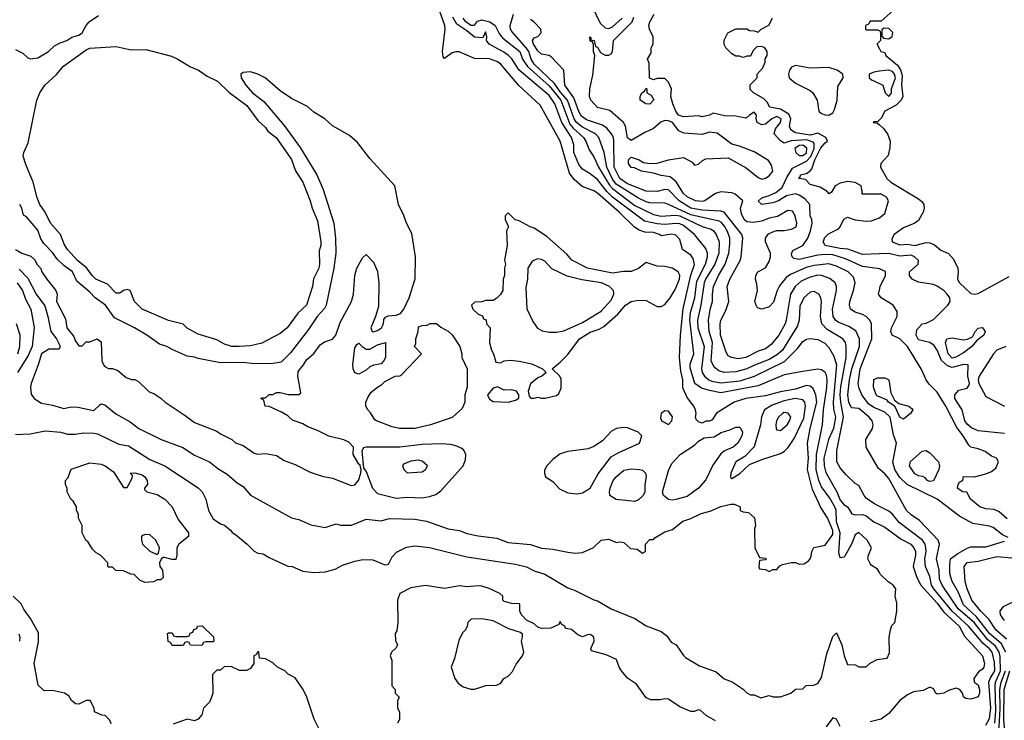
# Model space of a CAD drawing. Header units: inches. Extents: x 1793389 to 1900389, y 320802 to 470796.
# Tile 505 of 656: x 1865393 to 1870670, y 392845 to 396601. Entities that reach past the tile are written whole.
import ezdxf

# ---------------------------------------------------------------- set-up
doc = ezdxf.new("R2010")
doc.units = ezdxf.units.IN
doc.header["$MEASUREMENT"] = 0
doc.layers.add('B8369', color=7, linetype='Continuous')
doc.layers.add('B8379', color=7, linetype='Continuous')

msp = doc.modelspace()

# ---------------------------------------------------------------- linework, layer by layer
at = {"layer": 'B8369', "color": 2}
for points, elevation in [([(1868432.5, 396732.5), (1868503.2, 396583.2), (1868530, 396557.1), (1868550, 396554.4), (1868570, 396563.1), (1868622.4, 396610)], 222), ([(1865370, 396442), (1865410, 396422), (1865436.9, 396396.9), (1865451.1, 396391.1), (1865490, 396396), (1865548, 396430), (1865579, 396461), (1865610, 396478), (1865646, 396490), (1865673.2, 396506.8), (1865710, 396518), (1865728, 396530), (1865749.2, 396570), (1865765.2, 396590), (1865816, 396624)], 242), ([(1865390, 395263.8), (1865436.2, 395216.2), (1865482.4, 395130), (1865527.2, 395067.2), (1865544.6, 395010), (1865559.5, 394930), (1865590.4, 394890), (1865610, 394851.3), (1865604.7, 394835.3), (1865550, 394835.1), (1865510.3, 394809.7), (1865492.7, 394750), (1865454, 394650), (1865450.9, 394630.9), (1865454.4, 394594.4), (1865471.3, 394570), (1865510, 394544.7), (1865570, 394534.8), (1865630, 394517.3), (1865670, 394524.9), (1865704, 394524), (1865790, 394506.8), (1865822.7, 394537.3), (1865830, 394541), (1865850, 394537.3), (1865908.5, 394488.5), (1865984.7, 394444.7), (1866031, 394410), (1866151.3, 394350), (1866267.5, 394307.5), (1866330, 394266.8), (1866410, 394230.7), (1866455.2, 394195.2), (1866505.2, 394165.2), (1866558, 394118), (1866590, 394098), (1866630, 394051.3), (1866850, 393931.3), (1866890, 393922), (1866952.7, 393892.7), (1867030, 393878), (1867090, 393898), (1867111.6, 393891.6), (1867171.6, 393891.6), (1867250, 393922.8), (1867330, 393914.8), (1867373.6, 393926.4), (1867510, 393924), (1867573.2, 393913.2), (1867690, 393870.8), (1867750, 393862.8), (1867790, 393846.8), (1867850, 393834), (1867950, 393820.7), (1868010, 393798.8), (1868130, 393786.8), (1868190, 393767.3), (1868250, 393762.8), (1868330, 393746), (1868370, 393741), (1868410, 393744.7), (1868468.9, 393771.1), (1868509.3, 393810.7), (1868550, 393816), (1868590, 393798), (1868610, 393802), (1868630, 393798), (1868666.4, 393766.4), (1868702, 393762), (1868730, 393742), (1868746, 393750), (1868746, 393790), (1868770, 393814), (1868790, 393814), (1868796.4, 393823.6), (1868850, 393854.8), (1868892.1, 393867.9), (1868947.2, 393912.8), (1868990, 393927.3), (1869045.4, 393954.6), (1869093.6, 393966.4), (1869150, 393990.8), (1869203.6, 394003.6), (1869223.6, 394003.6), (1869254, 393990), (1869254, 393970), (1869270, 393962), (1869299.6, 393959.6), (1869330.8, 393930.8), (1869336, 393890), (1869331.3, 393870), (1869332, 393770), (1869358, 393718), (1869390, 393714), (1869394, 393710), (1869390, 393706), (1869358, 393702), (1869354, 393670), (1869358, 393658), (1869390, 393654), (1869410, 393642), (1869430, 393654), (1869450, 393654), (1869467.3, 393672.7), (1869480.4, 393679.6), (1869528.9, 393691.1), (1869551.1, 393691.1), (1869570, 393682), (1869596.4, 393683.6), (1869620.4, 393699.6), (1869628.9, 393711.1), (1869635.3, 393724.7), (1869638, 393750), (1869649.3, 393770.7), (1869710, 393784.7), (1869750, 393841), (1869750, 393862), (1869722.7, 393930), (1869686.7, 393986.7), (1869642.3, 394082.3), (1869615.6, 394190), (1869620.4, 394250), (1869615.1, 394330), (1869629.6, 394409.6), (1869665.7, 394550), (1869659.7, 394590), (1869644.4, 394624.4), (1869630, 394636.2), (1869610, 394639.6), (1869550, 394621.1), (1869470, 394606.6), (1869390, 394584), (1869284.7, 394570), (1869222.8, 394550), (1869127.5, 394492.5), (1869103.6, 394456.4), (1869090, 394448), (1869070, 394448), (1869050, 394438), (1869030, 394446), (1869018, 394458), (1869015.3, 394470), (1869019, 394490), (1869014, 394510), (1869005.2, 394530), (1868970, 394575.3), (1868946.8, 394626.8), (1868946.6, 394670), (1868936.1, 394716.1), (1868929.6, 394790), (1868933.6, 394910), (1868948.4, 395051.6), (1868988.9, 395231.1), (1869009.6, 395289.6), (1869001.7, 395321.7), (1868990, 395339.3), (1868945.2, 395370), (1868930, 395422), (1868910, 395446), (1868888.6, 395451.4), (1868830, 395442), (1868822, 395450), (1868790, 395460.5), (1868743, 395463), (1868712.3, 395472.3), (1868688.3, 395488.3), (1868605.6, 395570), (1868490, 395671.6), (1868470, 395684.5), (1868407.3, 395707.3), (1868364.2, 395744.2), (1868339.1, 395779.1), (1868289.5, 395950), (1868182.3, 396142.3), (1868068.5, 396248.5), (1867970, 396364.5), (1867950, 396377.6), (1867910, 396391.6), (1867830, 396394), (1867749.2, 396429.2), (1867730, 396429.3), (1867710, 396422.7), (1867670, 396394), (1867662.5, 396402.5), (1867659.6, 396430), (1867673.5, 396550), (1867672.3, 396570), (1867643, 396650)], 238), ([(1870000, 393638.4), (1869990, 393655.3), (1869956.4, 393676.4), (1869950, 393686), (1869939, 393710), (1869942, 393730), (1869958, 393770), (1869934, 393810), (1869890, 393852.7), (1869870, 393839), (1869850.6, 393790), (1869814.9, 393725.1), (1869810, 393719), (1869790, 393715.3), (1869782.9, 393742.9), (1869789.8, 393850), (1869769.8, 393910), (1869767.9, 393970), (1869761.4, 393990), (1869735.3, 394035.3), (1869690, 394097), (1869675.6, 394130), (1869660.9, 394190), (1869662.4, 394270), (1869695.8, 394430), (1869699.8, 394510), (1869719.2, 394630), (1869721.1, 394670), (1869716, 394696), (1869709.7, 394709.7), (1869690, 394724.5), (1869670, 394727), (1869590, 394716), (1869490, 394697), (1869350, 394638.3), (1869150, 394600.5), (1869090, 394612.4), (1869046.6, 394626.6), (1869011, 394651), (1868985.9, 394734.1), (1868985.7, 394754.3), (1869005.4, 394810), (1868983.5, 394990), (1868988.2, 395031.8), (1869010.7, 395109.3), (1869021, 395199), (1869068.3, 395290), (1869079.7, 395330), (1869078.7, 395350), (1869070, 395374), (1869009.6, 395450), (1868950, 395498.5), (1868930, 395507.1), (1868910, 395508.5), (1868850, 395503.8), (1868810, 395506.8), (1868740.7, 395520.7), (1868569.8, 395650), (1868539.9, 395679.9), (1868490, 395744.2), (1868450, 395775.6), (1868410, 395799.5), (1868390, 395825.2), (1868363.6, 395890), (1868363, 395930), (1868351.1, 395970), (1868298, 396050), (1868261.1, 396150), (1868230, 396195.6), (1868069.6, 396330), (1868030.8, 396390.8), (1868011.8, 396410), (1867987.7, 396427.7), (1867909, 396470), (1867894, 396490), (1867897.2, 396510), (1867890, 396535.3), (1867876, 396504), (1867830, 396507.6), (1867790, 396542.3), (1867736.6, 396576.6), (1867714.5, 396614.5)], 234), ([(1870000, 393991.4), (1869970, 394006.6), (1869930, 394036), (1869918, 394050), (1869890, 394104), (1869870, 394114), (1869821.5, 394161.5), (1869790, 394199), (1869772.3, 394230), (1869771.8, 394291.8), (1869808, 394470), (1869792.7, 394550), (1869789.8, 394590.2), (1869793.3, 394633.3), (1869822.3, 394790), (1869821.6, 394850), (1869818.4, 394870), (1869803.7, 394890), (1869721.1, 394941.1), (1869691.8, 394970), (1869684.2, 395010), (1869689.6, 395090), (1869687, 395110), (1869676, 395130), (1869650, 395143.7), (1869630, 395140.9), (1869595.5, 395110), (1869573.8, 395066.2), (1869570.4, 394990), (1869560.5, 394959.5), (1869480.3, 394830), (1869454.5, 394805.5), (1869410, 394779.7), (1869330.2, 394749.8), (1869290, 394729.7), (1869230, 394713.3), (1869168, 394710), (1869139.3, 394719.3), (1869115.8, 394735.8), (1869098.9, 394770), (1869105.1, 394870), (1869088.4, 394930), (1869084.7, 394990), (1869092.9, 395047.1), (1869106, 395090), (1869105.1, 395130), (1869111.3, 395170), (1869137.4, 395230), (1869174, 395290), (1869192.6, 395350), (1869198.9, 395398.9), (1869198, 395430), (1869186.3, 395466.3), (1869170, 395494), (1869154, 395514), (1869141.1, 395521.1), (1868990, 395555.3), (1868870, 395611.3), (1868850, 395616.9), (1868770, 395619.8), (1868750, 395624.8), (1868710, 395643.5), (1868590, 395718.8), (1868570, 395746.3), (1868538.8, 395810), (1868525.4, 395890), (1868496.2, 395970), (1868478, 395990), (1868410, 396024.2), (1868377.3, 396050), (1868364.4, 396070), (1868328.9, 396170), (1868290, 396214.5), (1868259, 396259), (1868150, 396362), (1868134.5, 396390), (1868122.2, 396430), (1868110, 396448.3), (1868030, 396537.2), (1868023.6, 396550), (1868021.6, 396570), (1868039.3, 396630)], 226), ([(1870000, 394510), (1869970, 394522.6), (1869942.3, 394542.3), (1869905.6, 394590), (1869890, 394628.7), (1869886.9, 394650), (1869896.4, 394730), (1869958.9, 394890), (1869957, 394970), (1869949.3, 394990), (1869929.6, 395009.6), (1869910, 395020.9), (1869870, 395032.7), (1869845.2, 395050), (1869839.3, 395070), (1869840.9, 395090), (1869862, 395150), (1869869.5, 395190), (1869861, 395221), (1869832.3, 395250), (1869770, 395280.5), (1869730, 395291.5), (1869650, 395284), (1869608.2, 395271.8), (1869524.4, 395235.6), (1869500.8, 395219.2), (1869465.5, 395174.5), (1869453, 395150), (1869432.8, 395087.2), (1869410, 395062), (1869370, 395048.7), (1869350, 395055.3), (1869342.7, 395062.7), (1869332.7, 395090), (1869347, 395150), (1869344.1, 395184.1), (1869336, 395210), (1869337.2, 395230), (1869348.7, 395250), (1869390, 395271), (1869410, 395304.7), (1869416, 395330), (1869417.2, 395350), (1869389, 395410), (1869389.2, 395430.8), (1869406, 395454), (1869430, 395464.7), (1869449.1, 395470.9), (1869490, 395471), (1869530, 395478.8), (1869554, 395490), (1869557.2, 395510), (1869549.2, 395550), (1869534.5, 395574.5), (1869510, 395578), (1869453.4, 395546.6), (1869410, 395537.2), (1869370, 395521.2), (1869325.8, 395514.2), (1869290, 395518.4), (1869275.1, 395530), (1869261.2, 395561.2), (1869256, 395590), (1869268, 395630), (1869226.6, 395666.6), (1869210, 395672.3), (1869150, 395678.7), (1869122.8, 395670), (1869064.7, 395630), (1869050, 395626.6), (1869015.3, 395630), (1868970, 395651.8), (1868950, 395669.6), (1868911.1, 395731.1), (1868878.9, 395758.9), (1868830, 395765.1), (1868790, 395778), (1868726, 395790), (1868687.3, 395807.3), (1868670, 395808), (1868655.3, 395830), (1868655.3, 395850), (1868670, 395864.7), (1868712, 395850), (1868735.3, 395835.3), (1868770.5, 395830.5), (1868810, 395832.4), (1868870, 395850.4), (1868950, 395861.6), (1868997.3, 395837.3), (1869010, 395821), (1869030, 395826), (1869052.9, 395847.1), (1869070, 395856), (1869190, 395861), (1869286.6, 395806.6), (1869350, 395756), (1869370, 395746.8), (1869390, 395750.8), (1869410, 395764), (1869429.2, 395790), (1869421.5, 395821.5), (1869406.6, 395846.6), (1869330, 395893.2), (1869250, 395924), (1869210, 395934), (1869130, 395992.3), (1869090, 395998), (1869050, 395986), (1868953.1, 395993.1), (1868924.9, 396004.9), (1868891.2, 396050), (1868870, 396058.7), (1868850, 396060.4), (1868828.2, 396051.8), (1868790, 396018.4), (1868742.8, 395997.2), (1868670, 395954), (1868650, 395968.7), (1868639, 396030), (1868629, 396050), (1868554.8, 396114.8), (1868488.7, 396130), (1868454, 396170), (1868446.6, 396190), (1868449.4, 396230), (1868464.7, 396304.7), (1868475.3, 396410), (1868469, 396430), (1868468, 396468), (1868462, 396482), (1868450, 396486), (1868448, 396510), (1868454, 396506), (1868454, 396494), (1868472, 396490), (1868478, 396458), (1868490, 396454), (1868505.4, 396425.4), (1868530, 396411.3), (1868550, 396411.3), (1868562, 396418), (1868569.2, 396430.8), (1868575.6, 396490), (1868675.6, 396590), (1868684.8, 396615.2)], 218), ([(1870000, 395264.7), (1869910, 395278), (1869818.9, 395318.9), (1869750, 395339.8), (1869710, 395342.8), (1869670, 395338.2), (1869570, 395314.7), (1869541.3, 395321.3), (1869532.7, 395330), (1869530, 395346), (1869535.5, 395364.5), (1869590, 395390.7), (1869616.9, 395430), (1869630.9, 395469.1), (1869640.5, 395510), (1869638.4, 395530), (1869629.6, 395550.4), (1869627, 395610), (1869600.5, 395640.5), (1869570, 395660.7), (1869550, 395667.6), (1869503.1, 395656.9), (1869458.8, 395630), (1869430, 395619.5), (1869370, 395609.6), (1869350, 395629), (1869370, 395646.8), (1869410, 395658), (1869445.1, 395674.9), (1869478.5, 395701.5), (1869504, 395756), (1869535.3, 395804.7), (1869610, 395842.4), (1869632.1, 395867.9), (1869649.8, 395910), (1869650, 395937), (1869644.8, 395944.8), (1869610, 395957.2), (1869528, 395952), (1869490, 395939.5), (1869470, 395952), (1869437, 395990), (1869444, 396016), (1869471.1, 396050), (1869474.3, 396070), (1869450, 396082), (1869423.8, 396070), (1869390, 396040.9), (1869370, 396038), (1869345.2, 396050), (1869339.5, 396070), (1869342, 396090), (1869330, 396106), (1869304, 396090), (1869287.1, 396072.9), (1869230, 396084.5), (1869170, 396085.1), (1869110, 396099.5), (1869089.3, 396089.3), (1869050, 396081.2), (1869030, 396085.2), (1868950, 396081.2), (1868924, 396090), (1868909.2, 396110), (1868894, 396150), (1868882, 396190), (1868886, 396230), (1868870, 396266), (1868850, 396286), (1868810, 396286), (1868790, 396278), (1868768, 396288), (1868767.3, 396367.3), (1868758, 396390), (1868776.4, 396423.6), (1868778, 396450), (1868788, 396470), (1868788.7, 396510), (1868769, 396550), (1868765.2, 396570), (1868769.3, 396590), (1868793.2, 396630)], 214), ([(1867767.1, 396610), (1867777, 396597), (1867810, 396572), (1867830, 396571.5), (1867846.8, 396593.2), (1867870, 396600.6), (1867913.3, 396590), (1867941.1, 396570), (1867964.4, 396524.4), (1867982.2, 396502.2), (1868073, 396430), (1868087.3, 396390), (1868114.2, 396350), (1868230, 396246.8), (1868292.5, 396170), (1868342, 396042), (1868359.6, 396019.6), (1868415.1, 395970), (1868427.8, 395950), (1868444.2, 395904.2), (1868470, 395865.2), (1868494.8, 395810), (1868554.3, 395714.3), (1868570, 395696.1), (1868690, 395604.8), (1868790, 395556.3), (1868830, 395548.4), (1868907.1, 395552.9), (1868930, 395548.9), (1869050, 395492.8), (1869098.2, 395478.2), (1869112, 395470), (1869125.6, 395450), (1869141.3, 395410), (1869139.1, 395350), (1869118.5, 395290), (1869068.6, 395210), (1869061.5, 395190), (1869044.2, 395070), (1869024.8, 394990), (1869026.4, 394950), (1869060.4, 394850), (1869046.3, 394730), (1869049.7, 394710), (1869062.9, 394690), (1869086.6, 394670), (1869102.8, 394662.8), (1869150, 394654.8), (1869254.6, 394665.4), (1869330.8, 394690), (1869491.1, 394768.9), (1869561.7, 394838.3), (1869590, 394876), (1869610, 394889.3), (1869630, 394892.3), (1869670, 394886), (1869707.2, 394867.2), (1869730, 394844), (1869756.9, 394796.9), (1869769.7, 394750), (1869751.8, 394550), (1869753.4, 394513.4), (1869764.2, 394470), (1869753.5, 394410), (1869727.4, 394350), (1869702.3, 394250), (1869703.5, 394210), (1869713.9, 394173.9), (1869771.3, 394070), (1869790, 394026), (1869810, 394002.7), (1869829, 393990), (1869852.5, 393952.5), (1869870, 393946.6), (1869910, 393947.6), (1869930, 393940.7), (1869970, 393909.5), (1870000, 393895.1)], 230), ([(1870000, 394191.2), (1869995.1, 394195.1), (1869929.6, 394310), (1869927.3, 394350), (1869963.7, 394410), (1869967, 394430), (1869960.7, 394450), (1869945.1, 394470), (1869890, 394516.9), (1869850, 394519.5), (1869836.3, 394550), (1869831.1, 394590), (1869839.2, 394670), (1869852.8, 394730), (1869894.3, 394850), (1869893.3, 394890), (1869873.9, 394933.9), (1869836.4, 394956.4), (1869778.9, 394978.9), (1869764.5, 394990), (1869751.8, 395010), (1869748.2, 395050), (1869769.6, 395150), (1869769.5, 395170), (1869762.7, 395190), (1869734, 395214), (1869690, 395229.6), (1869671.1, 395231.1), (1869630, 395221.3), (1869581, 395199), (1869548.2, 395170), (1869524.4, 395130), (1869501.3, 394990), (1869494.4, 394970), (1869461.6, 394910), (1869420.6, 394859.4), (1869390, 394836.2), (1869350, 394823.6), (1869284.7, 394790), (1869243.3, 394783.3), (1869208, 394790), (1869190, 394799), (1869178.9, 394818.9), (1869148.2, 394910), (1869146.3, 394970), (1869150, 394991), (1869178, 395042), (1869192.7, 395090), (1869184.5, 395170), (1869199.5, 395210), (1869254.5, 395310), (1869259.5, 395330), (1869267.6, 395430), (1869263.6, 395450), (1869168.6, 395568.6), (1869150, 395575.1), (1869050, 395579.3), (1868990, 395590.8), (1868926.6, 395630), (1868870, 395689.4), (1868850, 395691.6), (1868810, 395679.7), (1868750, 395682), (1868650, 395722), (1868610, 395749.7), (1868578.5, 395810), (1868578, 395950), (1868574.7, 395970), (1868564.7, 395990), (1868539.8, 396019.8), (1868516.1, 396036.1), (1868430, 396064.4), (1868403.7, 396083.7), (1868389.1, 396109.1), (1868362.2, 396182.2), (1868314, 396250), (1868309, 396330), (1868242, 396402), (1868230, 396409), (1868190, 396417.2), (1868170, 396435.1), (1868147.3, 396470), (1868141.2, 396490), (1868150, 396504.7), (1868170, 396512), (1868188, 396530), (1868186, 396550), (1868149.1, 396589.1), (1868130, 396602)], 222), ([(1870000, 395665.3), (1869906, 395666), (1869908.9, 395671.1), (1869902.9, 395710), (1869870, 395728.2), (1869830, 395733.5), (1869790, 395724.2), (1869762.8, 395710), (1869743.6, 395676.4), (1869731.6, 395668.4), (1869720.2, 395680.2), (1869682.9, 395702.9), (1869630, 395718), (1869604.1, 395744.1), (1869569, 395750), (1869578, 395762), (1869578, 395770), (1869610, 395776.3), (1869629.7, 395790.3), (1869637.6, 395802.4), (1869653.7, 395850), (1869686.5, 395913.5), (1869710, 395941.6), (1869722.7, 395950), (1869713.2, 395970), (1869670, 395993.5), (1869630, 395981.8), (1869550, 395995.1), (1869526, 396010), (1869517.6, 396030), (1869526, 396070), (1869514.9, 396094.9), (1869470, 396121.7), (1869412.3, 396132.3), (1869398.3, 396158.3), (1869378.6, 396178.6), (1869326, 396210), (1869307.3, 396227.3), (1869307.3, 396252.7), (1869346, 396290), (1869346, 396310), (1869376.4, 396343.6), (1869387.3, 396372.7), (1869388.4, 396391.6), (1869398, 396410), (1869398, 396430), (1869386, 396450), (1869370, 396458), (1869343.6, 396456.4), (1869323.6, 396436.4), (1869310, 396406), (1869290, 396406), (1869270, 396398), (1869250, 396406), (1869230, 396406), (1869210, 396418), (1869178, 396450), (1869169.1, 396469.1), (1869168.9, 396491.1), (1869188, 396530), (1869230, 396552), (1869290, 396552), (1869303.6, 396543.6), (1869330, 396542), (1869350, 396534), (1869366, 396550), (1869408.4, 396571.6), (1869428, 396610)], 210), ([(1870000, 396594), (1869950, 396594), (1869942, 396578), (1869926, 396570), (1869926, 396550), (1869930, 396546), (1869990, 396546), (1870000, 396542.7)], 206), ([(1870000, 396483.7), (1869988.4, 396471.6), (1869988.4, 396468.4), (1870000, 396445.7)], 206), ([(1865371.3, 395370), (1865404.7, 395350), (1865453.4, 395333.4), (1865473.7, 395313.7), (1865486, 395290), (1865506.8, 395266.8), (1865511.3, 395250), (1865538, 395210), (1865586.8, 395150), (1865594.8, 395130), (1865590.7, 395090), (1865638, 394998), (1865646, 394950), (1865682.8, 394902.8), (1865690, 394882), (1865710, 394852), (1865727.3, 394852.7), (1865750, 394874), (1865770, 394874), (1865808.9, 394891.1), (1865830, 394874), (1865832.7, 394772.7), (1865842, 394750), (1865850, 394742), (1865870, 394732), (1865890, 394732), (1865919.6, 394719.6), (1865963.6, 394683.6), (1865992.7, 394672.7), (1866010, 394672), (1866030, 394662), (1866086.4, 394606.4), (1866115.3, 394595.3), (1866152, 394570), (1866172, 394550), (1866279.8, 394479.8), (1866330, 394441), (1866450, 394396), (1866470, 394381), (1866530.9, 394350.9), (1866550, 394332), (1866590, 394318), (1866650, 394278), (1866670, 394271.3), (1866710, 394276), (1866770, 394264.7), (1866810, 394238), (1866870, 394216), (1866950, 394176), (1867014.4, 394154.4), (1867070, 394142.8), (1867170, 394104), (1867190, 394106.8), (1867209.4, 394130), (1867222, 394170), (1867222.7, 394190), (1867216.5, 394216.5), (1867210, 394219), (1867180.7, 394270), (1867181.2, 394310), (1867157, 394337), (1867130, 394349.2), (1867049.3, 394369.3), (1866990, 394399), (1866938, 394418), (1866910, 394435.3), (1866854.6, 394454.6), (1866830, 394478), (1866796.4, 394496.4), (1866730, 394528), (1866708, 394530), (1866702, 394562), (1866686, 394570), (1866690, 394574), (1866710, 394574), (1866730, 394592), (1866750, 394592), (1866770, 394602), (1866790, 394602), (1866831.1, 394591.1), (1866888.7, 394591.3), (1866899, 394601), (1866884, 394690), (1866885.2, 394714.8), (1866914, 394750), (1866930, 394778), (1866970, 394811), (1867002.7, 394857.3), (1867026.2, 394873.8), (1867070, 394888), (1867086.6, 394910), (1867110, 394978), (1867172, 395090), (1867182, 395130), (1867189.6, 395230.4), (1867199.3, 395270), (1867230, 395324.7), (1867250, 395342), (1867290, 395302), (1867310, 395252), (1867318.4, 395190), (1867315.8, 395064.2), (1867300.7, 395010), (1867274.8, 394950), (1867282, 394930), (1867290, 394928.4), (1867310, 394935.5), (1867331.6, 394950), (1867342.9, 394970), (1867345.4, 394994.6), (1867353.4, 395006.6), (1867367, 395013), (1867410, 395018), (1867433.6, 395026.4), (1867451, 395049), (1867479.7, 395110), (1867512.3, 395212.3), (1867515.1, 395330), (1867495.5, 395455.5), (1867465.2, 395510), (1867451.9, 395551.9), (1867422.7, 395610), (1867404, 395710), (1867270, 395857.2), (1867202.9, 395942.9), (1867160.1, 395980.1), (1867070, 396032.3), (1867029.2, 396070), (1866970, 396106), (1866935.8, 396135.8), (1866850, 396178.4), (1866790, 396219.3), (1866709, 396290), (1866670, 396309.3), (1866630, 396321.2), (1866590, 396319), (1866578, 396310), (1866581, 396290), (1866604.9, 396250), (1866640.7, 396210), (1866702.3, 396162.3), (1866810, 396033.4), (1866896.3, 395916.3), (1866984.9, 395770), (1867019.1, 395690), (1867077.1, 395510), (1867086, 395430), (1867086.7, 395350), (1867077, 395270), (1867035.5, 395070), (1867026.9, 395053.1), (1866988, 395010), (1866940.4, 394939.6), (1866844.4, 394815.6), (1866794, 394766), (1866750, 394757.2), (1866650, 394756), (1866590, 394763.7), (1866470, 394760.9), (1866350, 394784), (1866330, 394792.7), (1866290, 394797.2), (1866210, 394832.7), (1866182, 394850), (1866142.5, 394862.5), (1866075.3, 394910), (1866008.7, 394950), (1865902, 395002), (1865852.3, 395070), (1865797.2, 395110), (1865770, 395141.2), (1865699.3, 395199.3), (1865676.2, 395250), (1865630, 395283.7), (1865595.8, 395315.8), (1865570, 395352.7), (1865522, 395402), (1865507, 395427), (1865490, 395473.2), (1865430, 395544), (1865413.6, 395553.6), (1865404, 395590), (1865393.2, 395610)], 242), ([(1870000, 396324.5), (1869970, 396319.3), (1869946, 396310), (1869944.7, 396290), (1869958, 396278), (1870000, 396258.4)], 210), ([(1870000, 396064), (1869990, 396054), (1869970, 396054), (1869966, 396050), (1869990, 396046), (1870000, 396037.5)], 206), ([(1870000, 395346.3), (1869910, 395343), (1869831.1, 395371.1), (1869790, 395374.3), (1869708.7, 395390), (1869698, 395410), (1869707.1, 395432.9), (1869727.3, 395452.7), (1869780.3, 395479.7), (1869789.7, 395490), (1869810, 395531), (1869830, 395542), (1869870, 395528), (1869930, 395520.7), (1869956.6, 395523.4), (1870000, 395538.4)], 210), ([(1865380.5, 395190), (1865408.4, 395150), (1865423.8, 395103.8), (1865452.7, 395050), (1865470.4, 394950.4), (1865460.3, 394850), (1865438.4, 394801.6), (1865381.3, 394710)], 234), ([(1870000, 395123.2), (1869995.3, 395130), (1870000, 395151.5)], 214), ([(1865384.2, 394810), (1865394.9, 394850), (1865395.8, 394910), (1865375.8, 394970)], 230), ([(1870000, 394578.5), (1869990, 394582.7), (1869982.7, 394590), (1869969.2, 394630.8), (1869970, 394672), (1869990, 394682), (1870000, 394682)], 214), ([(1865370, 394378), (1865450, 394380.5), (1865530, 394396.3), (1865614, 394390), (1865650, 394378.8), (1865690, 394378.8), (1865734.5, 394385.5), (1865790, 394384.9), (1865810, 394380.4), (1865924.7, 394324.7), (1865976.7, 394316.7), (1866090, 394244), (1866171.3, 394210), (1866350, 394091.3), (1866371, 394070), (1866391.3, 394030), (1866404.7, 393970), (1866430, 393924.7), (1866470, 393898), (1866490.9, 393890.9), (1866523.6, 393863.6), (1866531.6, 393851.6), (1866550, 393842), (1866612, 393790), (1866650, 393751.3), (1866670, 393741), (1866698, 393738), (1866730, 393718), (1866830, 393672), (1866854, 393670), (1866910, 393644.7), (1866970, 393638), (1867030, 393641), (1867084.7, 393655.3), (1867123.2, 393676.8), (1867190, 393698.8), (1867232.5, 393707.5), (1867285.2, 393705.2), (1867350, 393678), (1867360.4, 393679.6), (1867370, 393682), (1867390, 393722), (1867412.9, 393747.1), (1867466.8, 393773.2), (1867510, 393780.7), (1867590, 393770.7), (1867790, 393720.7), (1868050, 393682), (1868110, 393667.3), (1868150, 393647.3), (1868207.9, 393627.9), (1868330, 393554.8), (1868370, 393541), (1868470, 393491), (1868490, 393486), (1868563.4, 393443.4), (1868690, 393391), (1868750, 393351.3), (1868830, 393321), (1868859.1, 393299.1), (1868883.5, 393263.5), (1868912, 393250), (1868950, 393192), (1868962, 393182), (1869036.9, 393136.9), (1869125.4, 393105.4), (1869167.5, 393067.5), (1869210.9, 393050.9), (1869270, 393012), (1869290, 392992), (1869310, 392982), (1869330, 392982), (1869365.4, 392965.4), (1869410, 392978), (1869431.6, 392971.6), (1869470, 392971.3), (1869526, 392990), (1869550, 393012), (1869590, 393014), (1869608.4, 393031.6), (1869647.3, 393032.7), (1869670, 393042), (1869690, 393074), (1869718.6, 393201.4), (1869750, 393294), (1869770, 393314), (1869798.8, 393250), (1869810.9, 393190.9), (1869830, 393144.7), (1869870, 393142), (1869890, 393132), (1869930, 393132), (1869950, 393152), (1869988.4, 393171.6), (1870000, 393173)], 234), ([(1869122, 392842), (1869071.6, 392871.6), (1869039.6, 392899.6), (1869030, 392902), (1869007.3, 392892.7), (1868990, 392892), (1868930, 392918), (1868870, 392958), (1868850, 392961), (1868824.7, 392955.3), (1868775.3, 392955.3), (1868750, 392964.7), (1868698, 393038), (1868650.9, 393070.9), (1868618, 393110), (1868606, 393130), (1868591.3, 393171.3), (1868536.9, 393196.9), (1868458, 393218), (1868454, 393230), (1868471.3, 393270), (1868470.7, 393290.7), (1868459.8, 393299.8), (1868450, 393304.7), (1868436.4, 393303.6), (1868410, 393292), (1868383.6, 393303.6), (1868350, 393332), (1868318, 393338), (1868314, 393350), (1868298, 393358), (1868290, 393374), (1868282, 393358), (1868240.4, 393339.6), (1868190, 393338), (1868170, 393344.7), (1868150, 393362), (1868110, 393382), (1868082, 393410), (1868074, 393430), (1868074, 393470), (1868030, 393472), (1867990, 393482), (1867982, 393490), (1867982, 393510), (1867965.4, 393525.4), (1867908.4, 393551.6), (1867870, 393564.7), (1867850, 393566), (1867790, 393561), (1867750, 393566), (1867670, 393551), (1867567.1, 393567.1), (1867490, 393556), (1867430, 393524.7), (1867418, 393490), (1867419, 393370), (1867414.6, 393325.4), (1867406, 393310), (1867407.3, 393272.7), (1867418, 393250), (1867410, 393234), (1867386, 393210), (1867378, 393190), (1867387.3, 393167.3), (1867388, 393030), (1867406, 393010), (1867406, 392990), (1867426, 392970), (1867418, 392950), (1867418, 392910), (1867428, 392890), (1867428, 392850), (1867418, 392830)], 230), ([(1865885.4, 392825.4), (1865872, 392850), (1865851.3, 392871.3), (1865832.7, 392872.7), (1865794, 392890), (1865792, 392910), (1865771, 392951), (1865750, 392952), (1865710, 392932), (1865692.7, 392932.7), (1865671.6, 392951.6), (1865656.9, 392976.9), (1865634, 392990), (1865570, 393004.7), (1865523.6, 393003.6), (1865492.7, 393032.7), (1865470.6, 393150), (1865494.4, 393265.6), (1865493.7, 393313.7), (1865450.7, 393390.7), (1865416.8, 393436.8), (1865401, 393470), (1865358.8, 393510)], 230), ([(1865388.7, 393308.7), (1865394.9, 393290), (1865392.7, 393270)], 226), ([(1867002, 392790), (1866971.1, 392851.1), (1866932, 392970), (1866912, 393010), (1866870, 393072), (1866831.6, 393091.6), (1866814, 393110), (1866774, 393130), (1866750, 393154), (1866710, 393174), (1866678, 393178), (1866674, 393210), (1866670, 393214), (1866662, 393198), (1866648.4, 393191.6), (1866648, 393150), (1866630, 393122), (1866608.4, 393111.6), (1866571.6, 393111.6), (1866530, 393132), (1866490, 393134), (1866470, 393114), (1866450, 393114), (1866426, 393090), (1866428, 392990), (1866422, 392970), (1866410, 392942), (1866378, 392910), (1866370, 392874), (1866350, 392852), (1866330, 392842), (1866290, 392852), (1866215.3, 392824.7)], 230), ([(1869790, 392812), (1869770, 392852), (1869750, 392858), (1869715.1, 392810)], 230), ([(1870000, 392848.7), (1869950, 392837.3)], 230)]:
    msp.add_lwpolyline(points, dxfattribs=dict(at, elevation=elevation))
for points, elevation in [([(1865990, 396440.5), (1866070, 396441.6), (1866206.2, 396406.2), (1866241, 396390), (1866308.5, 396348.5), (1866351, 396330), (1866398, 396298), (1866452.5, 396272.5), (1866513.4, 396213.4), (1866610, 396140.7), (1866670, 396061), (1866710, 396022.8), (1866722.9, 396002.9), (1866766.8, 395970), (1866850, 395851), (1866870.5, 395790.5), (1866910.4, 395730), (1866950.5, 395630), (1866960.7, 395590), (1866990, 395522), (1867006.8, 395410), (1867006.8, 395390), (1866998, 395362), (1867000.7, 395290), (1866996.3, 395270), (1866967.5, 395212.5), (1866962.8, 395170), (1866930.7, 395070), (1866884.7, 395030), (1866826, 394950), (1866790, 394919.3), (1866690, 394866.6), (1866630, 394852.7), (1866570, 394849.4), (1866530, 394849.3), (1866490, 394861.2), (1866450, 394884), (1866350, 394915.3), (1866290, 394948), (1866270, 394968.7), (1866191.6, 394988.4), (1866050, 395049.3), (1866008.7, 395090), (1865986, 395150), (1865970, 395154), (1865950, 395148.7), (1865930, 395135.3), (1865910, 395135.3), (1865864, 395184), (1865801.2, 395210), (1865780.9, 395230), (1865753.2, 395270), (1865703.7, 395310), (1865649.4, 395370), (1865633.8, 395393.8), (1865612, 395450), (1865558, 395510), (1865529.5, 395570), (1865502, 395610), (1865486.2, 395646.2), (1865466, 395730), (1865425.4, 395825.4), (1865412.7, 395870), (1865416, 395890), (1865438.9, 395941.1), (1865485.1, 396170), (1865501.6, 396210), (1865527.6, 396250), (1865590, 396307.7), (1865627.5, 396352.5), (1865750, 396440.5), (1865770, 396447.7), (1865910, 396458)], 238), ([(1869550, 396355.6), (1869530, 396346), (1869518, 396330), (1869513.4, 396310), (1869516, 396290), (1869550, 396260.7), (1869630, 396222), (1869644, 396210), (1869666, 396170), (1869675.3, 396110), (1869690, 396098.3), (1869710, 396091.3), (1869730, 396090.2), (1869750, 396102), (1869760.3, 396119.7), (1869774.3, 396170), (1869777.2, 396242.8), (1869806, 396290), (1869804, 396310), (1869774, 396330), (1869730, 396344.7), (1869630, 396340.5)], 210), ([(1868770, 396149.2), (1868748, 396150), (1868718, 396170), (1868718, 396190), (1868728, 396210), (1868742, 396218), (1868750, 396234), (1868754, 396230), (1868754, 396210), (1868776.9, 396196.9), (1868791.1, 396171.1)], 214), ([(1869590, 395928.3), (1869570, 395926.9), (1869547.6, 395910), (1869552.4, 395890), (1869570, 395874), (1869590, 395873.4), (1869610, 395887.4), (1869612.2, 395912.2)], 218), ([(1868010, 395566), (1867994, 395550), (1867994, 395530), (1868012, 395490), (1868002, 395470), (1868004.7, 395390), (1867991.3, 395311.3), (1867996, 395290), (1867991, 395270), (1867990.7, 395229.3), (1867984.7, 395210), (1867982.8, 395150), (1867970, 395128.7), (1867950, 395108), (1867930, 395095.3), (1867890, 395095.3), (1867870, 395088), (1867832.7, 395087.3), (1867814, 395070), (1867822, 395050), (1867850, 395022), (1867872.7, 395012.7), (1867878, 394998), (1867892.7, 394992.7), (1867894, 394970), (1867914, 394950), (1867911.6, 394868.4), (1867921, 394830), (1867932, 394810), (1867945.4, 394765.4), (1867970, 394762), (1867990, 394772), (1868024, 394776), (1868070.7, 394770.7), (1868136.9, 394756.9), (1868194, 394730), (1868214, 394710), (1868192, 394690), (1868170, 394682), (1868131.1, 394648.9), (1868118, 394610), (1868123.6, 394583.6), (1868132.7, 394572.7), (1868150, 394572), (1868170, 394578), (1868190, 394571.3), (1868210, 394571.3), (1868270, 394586.8), (1868282, 394598), (1868294.8, 394625.2), (1868294.6, 394674.6), (1868288, 394690), (1868246, 394730), (1868290, 394764.7), (1868330, 394806), (1868392.3, 394890), (1868450, 394926.4), (1868498, 394942), (1868523.3, 394956.7), (1868597.7, 395022.3), (1868639.3, 395070), (1868670, 395090.6), (1868710, 395098), (1868750, 395095.5), (1868810, 395064), (1868830, 395062.8), (1868850, 395074.8), (1868879.3, 395110), (1868905.4, 395154.6), (1868929.5, 395210), (1868931.3, 395231.3), (1868922.7, 395250), (1868890, 395269.5), (1868850, 395278.4), (1868810, 395279.6), (1868750, 395299.3), (1868710, 395267.3), (1868670, 395251.8), (1868628.3, 395251.7), (1868570, 395242.9), (1868435.3, 395270), (1868351.7, 395311.7), (1868324.8, 395344.8), (1868218.3, 395438.3), (1868150, 395484), (1868128, 395490), (1868070, 395522), (1868048, 395528)], 242), ([(1868170, 395319.3), (1868150, 395312.7), (1868137.5, 395302.5), (1868116.3, 395270), (1868114.9, 395210), (1868105.2, 395165.2), (1868110.6, 395050.6), (1868143, 394983), (1868168.1, 394948.1), (1868193.7, 394933.7), (1868230, 394926.8), (1868270, 394926.8), (1868310, 394933.4), (1868410, 394977.6), (1868510, 395038.4), (1868562.3, 395097.7), (1868577, 395130), (1868576, 395150), (1868553.2, 395170), (1868510.9, 395190.9), (1868406.3, 395206.3), (1868326.5, 395226.5), (1868245.1, 395265.1), (1868207.2, 395307.2), (1868190, 395316)], 246), ([(1867429.1, 394409.1), (1867390, 394418), (1867306, 394450), (1867296.4, 394456.4), (1867273.6, 394493.6), (1867258, 394510), (1867248.4, 394528.4), (1867248, 394550), (1867260.2, 394579.8), (1867276.4, 394603.6), (1867310, 394632), (1867334.6, 394645.4), (1867350, 394662), (1867406, 394690), (1867430, 394692), (1867440.4, 394699.6), (1867546, 394810), (1867509, 394850), (1867515.3, 394864.7), (1867515.3, 394890), (1867528, 394930), (1867530, 394954), (1867550, 394962), (1867576.4, 394963.6), (1867592.7, 394972.7), (1867627.3, 394972.7), (1867650, 394952), (1867690, 394932), (1867710, 394912), (1867751.6, 394848.4), (1867762, 394810), (1867762, 394790), (1867791.1, 394728.9), (1867791.6, 394631.6), (1867778, 394590), (1867778, 394550), (1867763.6, 394516.4), (1867710.9, 394469.1), (1867594, 394430), (1867510, 394409.2)], 238), ([(1867210, 394700.7), (1867188.4, 394708.4), (1867180.5, 394730), (1867179.1, 394750), (1867190, 394842), (1867200.1, 394859.9), (1867210, 394867.3), (1867228.5, 394848.5), (1867250, 394835.5), (1867270, 394835.5), (1867310, 394857.3), (1867354, 394870), (1867354, 394790), (1867343, 394770), (1867330, 394757), (1867290, 394749.5), (1867270, 394739.5), (1867250, 394722.9)], 238), ([(1867953.6, 394633.6), (1867930, 394625.2), (1867900.7, 394590), (1867910, 394566), (1867930, 394554.8), (1868010, 394551.3), (1868050, 394561), (1868068.4, 394571.6), (1868068.7, 394590), (1868055.3, 394610), (1868030, 394617.2), (1867990, 394615.3)], 242), ([(1869549.7, 394569.7), (1869490, 394558.5), (1869424.9, 394535.1), (1869384.9, 394510), (1869368.6, 394471.4), (1869363.1, 394430), (1869328.5, 394311.5), (1869279.9, 394260.1), (1869231.3, 394230), (1869204.7, 394170), (1869202, 394150), (1869203.6, 394143.6), (1869210, 394142), (1869250, 394166), (1869303.7, 394216.3), (1869370, 394244), (1869470, 394276.3), (1869491.6, 394288.4), (1869511.5, 394308.5), (1869544.2, 394355.8), (1869594.9, 394465.1), (1869604.7, 394530), (1869600.7, 394550), (1869590, 394563.7)], 242), ([(1868850, 394504), (1868831.3, 394490), (1868826.4, 394466.4), (1868832, 394450), (1868870, 394431.3), (1868888.7, 394450), (1868891.9, 394471.9), (1868870, 394502)], 242), ([(1869490, 394494.5), (1869481, 394490), (1869459.1, 394470), (1869448.7, 394451.3), (1869444.9, 394430), (1869447.7, 394407.7), (1869450, 394402), (1869470, 394398), (1869505.2, 394430), (1869518, 394450), (1869525.2, 394470), (1869511.9, 394491.9)], 246), ([(1868630, 394415.1), (1868590.7, 394409.3), (1868564.5, 394395.5), (1868515.9, 394344.1), (1868470, 394312.7), (1868439.9, 394300.1), (1868330, 394286), (1868290, 394274), (1868250, 394244), (1868218, 394210), (1868205.4, 394185.4), (1868204.7, 394170), (1868211.1, 394151.1), (1868250, 394124.7), (1868285.8, 394085.8), (1868330, 394064), (1868379.1, 394059.1), (1868410, 394064), (1868451.1, 394088.9), (1868494, 394166), (1868562.9, 394257.1), (1868600.1, 394279.9), (1868715.3, 394330), (1868728, 394370), (1868708, 394390), (1868650, 394412.3)], 242), ([(1868890, 394026), (1868870, 394029.2), (1868844, 394050), (1868837.2, 394070), (1868871.8, 394190), (1868890, 394222.8), (1868932.7, 394270), (1869010, 394320.7), (1869030, 394341), (1869061.2, 394358.8), (1869114.5, 394365.5), (1869152.1, 394387.9), (1869198, 394402), (1869230, 394417.3), (1869250, 394416), (1869258, 394410), (1869266, 394390), (1869262.8, 394370), (1869240.7, 394330), (1869216, 394310), (1869170.4, 394289.6), (1869150, 394274), (1869107.6, 394212.4), (1869070, 394135.1), (1869030.3, 394089.7), (1868970, 394044.5), (1868910, 394029.3)], 238), ([(1867650, 394327.3), (1867550, 394323.5), (1867430, 394309.7), (1867250.5, 394309.5), (1867234.8, 394305.2), (1867227.3, 394290), (1867236.3, 394196.3), (1867250, 394178.8), (1867283.1, 394090), (1867310, 394060.5), (1867410, 394036.3), (1867470, 394040.5), (1867550, 394038), (1867590, 394044.9), (1867624.1, 394055.9), (1867650, 394074.8), (1867769, 394210), (1867782, 394242), (1867784, 394270), (1867773.2, 394293.2), (1867762, 394302), (1867735.5, 394315.5), (1867704.1, 394324.1)], 242), ([(1867530, 394239), (1867490, 394234), (1867450, 394218), (1867444.7, 394210), (1867452, 394190), (1867470, 394172), (1867550, 394178), (1867568, 394190), (1867578, 394210), (1867550, 394234)], 246), ([(1865950, 394094), (1865970, 394094), (1865996.4, 394143.6), (1865998, 394158), (1865986, 394170), (1866010, 394171), (1866050, 394161), (1866064.7, 394150), (1866076, 394130), (1866078, 394110), (1866062, 394090), (1866062, 394082), (1866074, 394070), (1866130, 394054.8), (1866171.3, 394030), (1866211, 393990), (1866242, 393922), (1866298, 393850), (1866298, 393830), (1866246, 393790), (1866236, 393770), (1866236, 393730), (1866230, 393708), (1866210, 393708), (1866170, 393718), (1866162, 393718), (1866151.6, 393708.4), (1866142, 393690), (1866144.7, 393670), (1866158, 393650), (1866162, 393610), (1866150, 393598), (1866130, 393598), (1866110, 393588), (1866063.1, 393583.1), (1866036.4, 393596.4), (1866007.3, 393627.3), (1865988.4, 393628.4), (1865950, 393646), (1865908.4, 393648.4), (1865890, 393666), (1865870, 393666), (1865866, 393670), (1865866, 393690), (1865826, 393730), (1865803.1, 393743.1), (1865783.1, 393763.1), (1865760.4, 393800.4), (1865748, 393810), (1865728.7, 393850), (1865728, 393890), (1865708.4, 393928.4), (1865708, 393950), (1865698, 393970), (1865698, 393990), (1865680.4, 394020.4), (1865668, 394030), (1865648, 394070), (1865647.3, 394087.3), (1865638, 394110), (1865638, 394130), (1865653.6, 394146.4), (1865670, 394191.3), (1865770, 394226), (1865830, 394218.8), (1865851.3, 394210), (1865896.9, 394176.9)], 230), ([(1868690, 394018), (1868589.5, 394029.5), (1868555.3, 394050), (1868553.2, 394070), (1868557.2, 394090), (1868574, 394130), (1868589.3, 394150), (1868630, 394186.8), (1868670, 394193.4), (1868714, 394190), (1868730, 394186.8), (1868746.8, 394170), (1868750.7, 394150), (1868742.8, 394110), (1868742.8, 394070), (1868734.8, 394050), (1868710, 394026.6)], 238), ([(1866070, 393842), (1866050, 393835.3), (1866046, 393830), (1866046, 393810), (1866051.3, 393790), (1866090, 393751.3), (1866130, 393734), (1866138, 393742), (1866142, 393770), (1866122, 393810), (1866090, 393839)], 230), ([(1866370, 393246), (1866308.4, 393248.4), (1866302, 393262), (1866290, 393266), (1866278, 393262), (1866270, 393246), (1866210, 393246), (1866202, 393262), (1866188.4, 393268.4), (1866186, 393310), (1866190, 393314), (1866210, 393314), (1866218, 393298), (1866230, 393294), (1866290, 393294), (1866302, 393298), (1866307.3, 393312.7), (1866322, 393318), (1866327.3, 393332.7), (1866342, 393338), (1866346, 393350), (1866371.6, 393351.6), (1866432.7, 393292.7), (1866434, 393270), (1866430, 393266), (1866390, 393266), (1866378, 393262)], 230), ([(1867870, 393388.7), (1867812.7, 393387.3), (1867794, 393370), (1867792, 393350), (1867782, 393330), (1867766.4, 393313.6), (1867747.1, 393272.9), (1867723.5, 393176.5), (1867706, 393130), (1867724.7, 393070), (1867743.5, 393043.5), (1867770, 393024.7), (1867810, 393011.3), (1867830, 393011.3), (1867870, 393024.7), (1867891.6, 393031.6), (1867947.3, 393032.7), (1867970, 393042), (1867988, 393070), (1868010, 393082), (1868033.6, 393106.4), (1868054.6, 393145.4), (1868088, 393190), (1868095.3, 393210), (1868082, 393270), (1868088, 393290), (1868087.3, 393307.3), (1868076.4, 393316.4), (1868014.6, 393334.6), (1867930, 393379)], 230)]:
    msp.add_lwpolyline(points, close=True, dxfattribs=dict(at, elevation=elevation))
at = {"layer": 'B8379', "color": 2}
for points, elevation in [([(1870074, 396650), (1870010, 396594), (1870000, 396594)], 206), ([(1870000, 396542.7), (1870002, 396542), (1870006, 396530), (1870006, 396490), (1870000, 396483.7)], 206), ([(1870000, 396445.7), (1870008, 396430), (1870030, 396426), (1870035.3, 396410), (1870097.8, 396357.8), (1870113, 396333), (1870121.8, 396301.8), (1870119.2, 396250), (1870126.6, 396190), (1870117.6, 396170), (1870090, 396143.1), (1870029, 396111), (1870010, 396074), (1870000, 396064)], 206), ([(1870000, 396258.4), (1870018, 396250), (1870031, 396210), (1870050, 396188.7), (1870065.2, 396210), (1870065.2, 396230), (1870086.9, 396290), (1870080.4, 396310), (1870070, 396323), (1870050, 396331.1), (1870030.4, 396329.6), (1870000, 396324.5)], 210), ([(1870000, 396037.5), (1870020.2, 396020.2), (1870044, 395990), (1870058, 395950), (1870056.4, 395916.4), (1870047.3, 395872.7), (1870008, 395830), (1870006, 395810), (1870040.9, 395750), (1870060.9, 395730), (1870210, 395640.7), (1870227, 395627), (1870238.7, 395610), (1870240.5, 395590), (1870235.6, 395570), (1870210, 395524), (1870189.7, 395510.3), (1870130, 395485.5), (1870079.3, 395450), (1870066, 395426), (1870069, 395410), (1870110, 395393.6), (1870150, 395396.9), (1870190.2, 395389.8), (1870250, 395406.2), (1870270, 395404.5), (1870295, 395395), (1870330, 395366), (1870370, 395347), (1870398, 395318), (1870419.6, 395270), (1870422.9, 395250), (1870418, 395210), (1870429.3, 395190), (1870490, 395134), (1870510, 395129.6), (1870530, 395133.6), (1870695.4, 395224.6)], 206), ([(1870000, 395538.4), (1870001.2, 395538.8), (1870030, 395562), (1870049, 395630), (1870039, 395650), (1870010, 395665.2), (1870000, 395665.3)], 210), ([(1870670, 394383.6), (1870530, 394397.7), (1870493.9, 394413.9), (1870470, 394432.3), (1870458.7, 394450), (1870444.2, 394510), (1870404.2, 394570), (1870403.6, 394590), (1870425.7, 394614.3), (1870470, 394626), (1870480.1, 394639.9), (1870483.6, 394650), (1870474.7, 394690), (1870475.3, 394750), (1870450, 394752.8), (1870390, 394737.4), (1870365.4, 394745.4), (1870333.5, 394773.5), (1870309.7, 394830), (1870293.8, 394853.8), (1870270, 394869.7), (1870210, 394885.1), (1870197.6, 394910), (1870201.6, 394938.4), (1870228.7, 394970), (1870250, 394974), (1870290, 394994), (1870367, 395070), (1870379.5, 395090), (1870377, 395110), (1870363.7, 395130), (1870347.9, 395147.9), (1870310, 395172.7), (1870290, 395181.2), (1870210, 395193.2), (1870175.3, 395210), (1870162, 395230), (1870162, 395250), (1870208.7, 395290), (1870209, 395310), (1870189, 395330), (1870170, 395338.4), (1870110, 395333.6), (1870050, 395348.2), (1870000, 395346.3)], 210), ([(1870000, 395151.5), (1870004, 395170), (1870032.7, 395230), (1870032, 395252), (1870004.1, 395264.1), (1870000, 395264.7)], 214), ([(1870685.3, 393925.3), (1870642.5, 393962.5), (1870616, 393976), (1870570, 393979), (1870538, 393990), (1870488.7, 394030), (1870468, 394068), (1870446, 394070), (1870418, 394090), (1870422, 394110), (1870430, 394122), (1870448, 394132), (1870450, 394151.3), (1870510, 394151), (1870570, 394166), (1870601.2, 394178.8), (1870624, 394196), (1870638, 394230), (1870628, 394250), (1870601.5, 394261.5), (1870566.3, 394286.3), (1870530, 394301.2), (1870490, 394309.2), (1870480.1, 394320.1), (1870449.5, 394370), (1870414.8, 394414.8), (1870355.6, 394530), (1870310, 394605.2), (1870267.6, 394647.6), (1870251.5, 394670), (1870224.7, 394730), (1870150, 394849.4), (1870110, 394889.6), (1870069.3, 394910), (1870060.7, 394930), (1870065.1, 394950), (1870095.1, 395010), (1870096, 395036), (1870074, 395070), (1870009.4, 395109.4), (1870000, 395123.2)], 214), ([(1870677.2, 394850), (1870630, 394830.3), (1870611.5, 394810), (1870534, 394690), (1870528.6, 394670), (1870532.8, 394650), (1870570, 394581.2), (1870670, 394528.7)], 206), ([(1870000, 394682), (1870030, 394682), (1870050, 394671.3), (1870060.7, 394600.7), (1870080.7, 394560.7), (1870103.5, 394543.5), (1870158, 394530), (1870175.2, 394515.2), (1870178.8, 394510), (1870166, 394490), (1870130, 394459.3), (1870110, 394469.4), (1870084.8, 394524.8), (1870074.6, 394534.6), (1870049.2, 394550), (1870041.2, 394561.2), (1870000, 394578.5)], 214), ([(1870690, 393826), (1870659.3, 393839.3), (1870610, 393878), (1870590, 393886.6), (1870500.5, 393900.5), (1870430, 393939.3), (1870309.3, 394030), (1870149.8, 394109.8), (1870110, 394146.6), (1870083, 394190), (1870071.7, 394228.3), (1870092, 394330), (1870075.1, 394375.1), (1870057.7, 394470), (1870030, 394497.4), (1870000, 394510)], 218), ([(1870617.9, 392830), (1870625, 392895), (1870620.2, 393030), (1870622.9, 393050), (1870649.9, 393110), (1870647.4, 393187.4), (1870642.5, 393210), (1870622.5, 393242.5), (1870579.1, 393279.1), (1870507.6, 393370), (1870422.2, 393442.2), (1870336.3, 393570), (1870322.6, 393602.6), (1870319.7, 393650), (1870306.3, 393710), (1870322, 393790), (1870315.1, 393810), (1870215.9, 393915.9), (1870170, 393946), (1870146, 393970), (1870050, 394140.9), (1870030, 394166.6), (1870000, 394191.2)], 222), ([(1870570, 392819.1), (1870590, 392854.8), (1870598.2, 392910), (1870586.6, 393050), (1870592.9, 393070), (1870618, 393110), (1870616.5, 393156.5), (1870603.9, 393210), (1870590, 393228.2), (1870556.6, 393256.6), (1870477.7, 393350), (1870389.9, 393429.9), (1870291, 393550), (1870279.1, 393570), (1870270, 393615.3), (1870248, 393670), (1870244.4, 393710), (1870251.1, 393750), (1870249.7, 393770), (1870244.7, 393790), (1870231.5, 393810), (1870106.1, 393906.1), (1870070, 393949.4), (1870050, 393966), (1870000, 393991.4)], 226), ([(1870000, 393895.1), (1870030, 393880.7), (1870117.1, 393817.1), (1870169.3, 393790), (1870185.1, 393770), (1870192.8, 393750), (1870194, 393730), (1870181.6, 393670), (1870200.5, 393610), (1870222, 393570), (1870310, 393472.8), (1870345.2, 393425.2), (1870426.9, 393350), (1870455.6, 393295.6), (1870551.8, 393190), (1870564, 393150), (1870559, 393130), (1870550, 393118), (1870532.7, 393107.3), (1870506, 393070), (1870508, 393050), (1870530, 393035.3), (1870537, 393010), (1870537, 392990), (1870530, 392971.3), (1870490, 392958), (1870462.5, 392962.5), (1870450.8, 392970.8), (1870444.7, 392990), (1870430.8, 393010.8), (1870410, 393018), (1870370, 393004.7), (1870346, 392990), (1870310, 392986), (1870302, 392990), (1870290, 393014), (1870270, 393022), (1870234.6, 393005.4), (1870183.1, 392996.9), (1870150, 392982), (1870110, 392951.3), (1870050, 392881), (1870010, 392851), (1870000, 392848.7)], 230), ([(1870678, 393210), (1870654.4, 393254.4), (1870590, 393309.8), (1870520.6, 393400.6), (1870450, 393464.2), (1870424.4, 393530), (1870389.7, 393590), (1870377.4, 393630), (1870377.4, 393682.6), (1870382, 393710), (1870419.8, 393740.2), (1870470, 393768.2), (1870490, 393774.8), (1870570, 393775.5), (1870670, 393804.7)], 218), ([(1870680.7, 393280.7), (1870623.5, 393330), (1870587, 393387), (1870543.5, 393430), (1870495.6, 393490), (1870469.7, 393550), (1870459.5, 393590), (1870454, 393670), (1870470, 393690.5), (1870530, 393698), (1870630, 393722.6), (1870710, 393716.9)], 214), ([(1870000, 393173), (1870042, 393178), (1870053.6, 393206.4), (1870053.2, 393290), (1870059.3, 393330), (1870066.6, 393353.4), (1870082, 393370), (1870094, 393430), (1870093.6, 393473.6), (1870084, 393510), (1870088.7, 393550), (1870074, 393570), (1870047.3, 393587.3), (1870006.8, 393626.8), (1870000, 393638.4)], 234), ([(1870670, 393379.3), (1870649.6, 393410), (1870647, 393430), (1870665.6, 393454.4), (1870744.7, 393495.3)], 210), ([(1870688.3, 392431.7), (1870644.1, 392444.1), (1870617.7, 392457.7), (1870598.7, 392478.7), (1870581.7, 392550), (1870584.4, 392584.4), (1870611.6, 392670), (1870641.6, 392810), (1870646.7, 392906.7), (1870644.9, 393010), (1870652.6, 393050), (1870675.3, 393110)], 218), ([(1870674.3, 392494.3), (1870650.8, 392510.8), (1870636.9, 392530), (1870629.8, 392569.8), (1870632.9, 392610), (1870653.6, 392726.4), (1870674, 392770), (1870666.9, 392846.9), (1870668.7, 393010), (1870699.9, 393110)], 214)]:
    msp.add_lwpolyline(points, dxfattribs=dict(at, elevation=elevation))
for points, elevation in [([(1870023.6, 396556.4), (1870012.7, 396547.3), (1870012.7, 396512.7), (1870022, 396502), (1870050, 396498), (1870068.9, 396511.1), (1870071.9, 396531.9), (1870050, 396554)], 206), ([(1870390, 394787.1), (1870368, 394810), (1870354, 394870), (1870362, 394890), (1870390, 394894.9), (1870450, 394885.5), (1870472.3, 394887.7), (1870498.7, 394901.3), (1870512.7, 394930), (1870530, 394947.3), (1870550, 394950.5), (1870560.5, 394940.5), (1870567.3, 394930), (1870559.1, 394910), (1870519.8, 394880.2), (1870496.3, 394850), (1870450, 394815.1), (1870410, 394792.3)], 206), ([(1870270, 394126), (1870258, 394130), (1870245.6, 394145.6), (1870232.9, 394152.9), (1870210, 394156), (1870190, 394167), (1870161.2, 394210), (1870166.6, 394233.4), (1870230, 394287.3), (1870250, 394290.7), (1870270, 394279.1), (1870317.3, 394230), (1870323, 394210), (1870319.5, 394190), (1870290, 394129.2)], 214)]:
    msp.add_lwpolyline(points, close=True, dxfattribs=dict(at, elevation=elevation))

doc.saveas('drawing.dxf')
